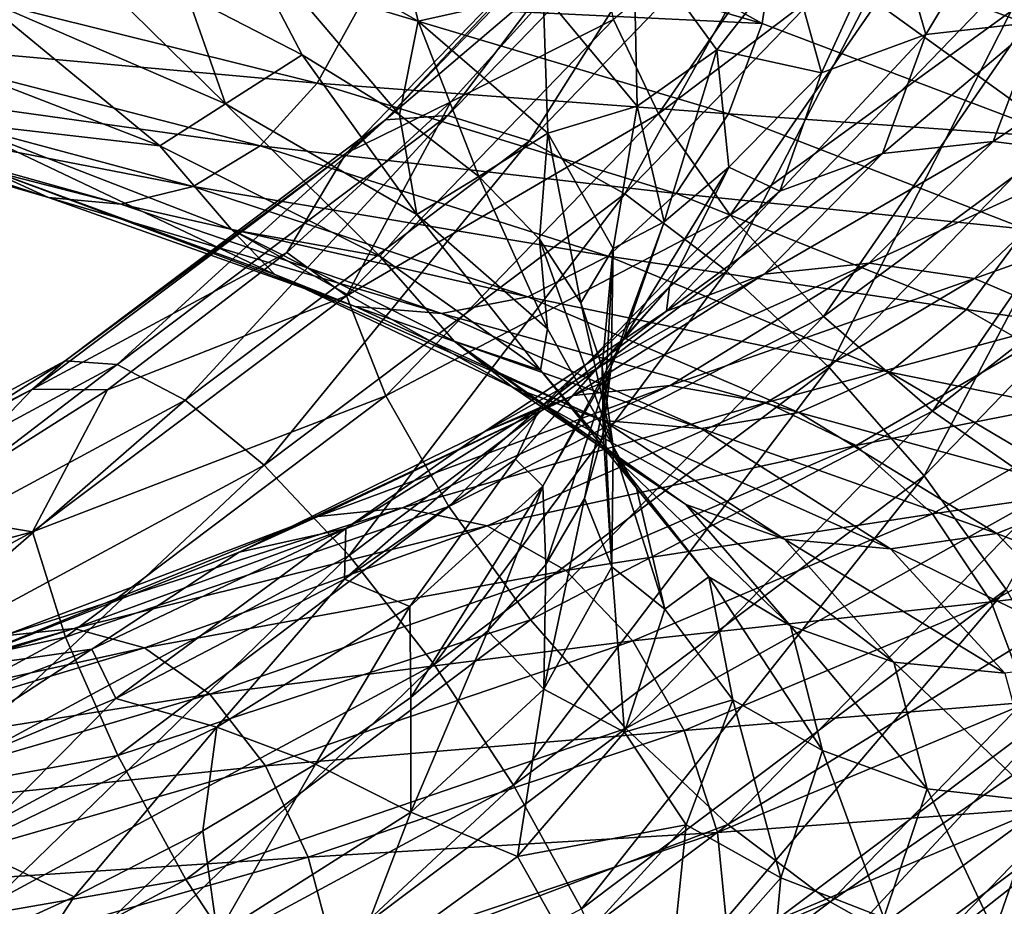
# Model space of a CAD drawing. Header units: metres. Extents: x -109 to 109, y -452 to 89.
# Tile 251 of 656: x 9.79 to 16.03, y -214.15 to -208.53. Entities that reach past the tile are written whole.
import ezdxf

# ---------------------------------------------------------------- set-up
doc = ezdxf.new("R2010")
doc.units = ezdxf.units.M
doc.layers.add('solid_K244270000C71_000_01', color=7, linetype='CONTINUOUS')

msp = doc.modelspace()

# ---------------------------------------------------------------- linework, layer by layer
at = {"layer": 'solid_K244270000C71_000_01'}
for points in [[(13.550695, -208.532013, 346.982635), (13.836161, -209.13002, 347.613037), (15.214643, -207.129898, 348.767792)], [(15.214643, -207.129898, 348.767792), (13.836161, -209.13002, 347.613037), (15.714093, -207.706223, 349.272644)], [(12.202498, -207.281586, 857.783142), (14.49384, -208.556793, 860.148438), (12.130158, -207.868225, 857.818237)], [(12.202498, -207.281586, 857.783142), (14.579384, -207.964264, 860.132446), (14.49384, -208.556793, 860.148438)], [(14.285082, -207.295837, 343.798615), (12.503001, -209.140167, 342.733765), (13.832432, -207.380905, 344.588745)], [(13.020036, -209.300598, 341.996613), (12.503001, -209.140167, 342.733765), (14.285082, -207.295837, 343.798615)], [(14.875811, -207.37999, 343.105469), (13.020036, -209.300598, 341.996613), (14.285082, -207.295837, 343.798615)], [(13.832432, -207.380905, 344.588745), (12.10682, -209.166794, 343.557678), (13.548771, -207.629395, 345.421997)], [(12.503001, -209.140167, 342.733765), (12.10682, -209.166794, 343.557678), (13.832432, -207.380905, 344.588745)], [(13.62262, -209.637115, 341.396515), (13.020036, -209.300598, 341.996613), (14.875811, -207.37999, 343.105469)], [(15.564281, -207.627625, 342.556702), (13.62262, -209.637115, 341.396515), (14.875811, -207.37999, 343.105469)], [(13.548771, -207.629395, 345.421997), (11.858546, -209.378662, 344.412048), (13.453456, -208.019287, 346.232666)], [(12.10682, -209.166794, 343.557678), (11.858546, -209.378662, 344.412048), (13.548771, -207.629395, 345.421997)], [(14.269605, -210.12677, 340.974457), (13.62262, -209.637115, 341.396515), (15.564281, -207.627625, 342.556702)], [(16.303484, -208.021851, 342.189728), (14.269605, -210.12677, 340.974457), (15.564281, -207.627625, 342.556702)], [(11.108808, -207.855606, 864.486938), (12.31514, -208.542877, 866.529602), (12.103466, -207.670212, 865.553406)], [(12.31514, -208.542877, 866.529602), (13.105054, -208.364548, 867.748779), (12.103466, -207.670212, 865.553406)], [(13.836161, -209.13002, 347.613037), (14.29036, -209.772003, 348.079956), (15.714093, -207.706223, 349.272644)], [(15.714093, -207.706223, 349.272644), (14.29036, -209.772003, 348.079956), (16.364985, -208.262787, 349.593658)], [(15.319689, -207.890549, 869.770691), (15.530883, -208.627563, 872.474854), (16.023754, -207.804169, 869.657227)], [(15.530883, -208.627563, 872.474854), (16.244654, -208.546432, 872.487427), (16.023754, -207.804169, 869.657227)], [(16.023754, -207.804169, 869.657227), (16.244654, -208.546432, 872.487427), (16.728073, -207.876999, 869.535645)], [(11.108808, -207.855606, 864.486938), (10.85332, -208.379547, 864.27063), (11.580088, -208.754837, 865.339783)], [(11.108808, -207.855606, 864.486938), (11.580088, -208.754837, 865.339783), (12.196477, -209.136749, 866.471313)], [(11.108808, -207.855606, 864.486938), (12.196477, -209.136749, 866.471313), (12.31514, -208.542877, 866.529602)], [(12.130158, -207.868225, 857.818237), (14.49384, -208.556793, 860.148438), (11.951778, -208.435272, 858.000305)], [(15.319689, -207.890549, 869.770691), (14.666887, -208.135986, 869.86731), (14.869081, -208.870193, 872.453979)], [(15.319689, -207.890549, 869.770691), (14.869081, -208.870193, 872.453979), (15.530883, -208.627563, 872.474854)], [(9.534469, -208.390945, 862.598694), (11.093605, -209.066025, 864.395203), (10.021579, -208.010361, 863.272095)], [(11.093605, -209.066025, 864.395203), (10.85332, -208.379547, 864.27063), (10.021579, -208.010361, 863.272095)], [(13.105054, -208.364548, 867.748779), (13.701478, -209.080032, 870.082581), (13.679346, -207.999573, 868.131775)], [(13.679346, -207.999573, 868.131775), (14.206795, -208.724823, 870.589172), (14.666887, -208.135986, 869.86731)], [(13.701478, -209.080032, 870.082581), (14.206795, -208.724823, 870.589172), (13.679346, -207.999573, 868.131775)], [(14.579384, -207.964264, 860.132446), (16.40583, -209.282074, 862.853699), (14.49384, -208.556793, 860.148438)], [(14.579384, -207.964264, 860.132446), (16.499668, -208.682236, 862.857605), (16.40583, -209.282074, 862.853699)], [(16.40416, -208.073273, 862.92334), (16.499668, -208.682236, 862.857605), (14.579384, -207.964264, 860.132446)], [(11.858546, -209.378662, 344.412048), (12.52046, -209.053162, 345.635742), (13.453456, -208.019287, 346.232666)], [(13.453456, -208.019287, 346.232666), (12.52046, -209.053162, 345.635742), (13.550695, -208.532013, 346.982635)], [(14.916814, -210.736115, 340.759277), (14.269605, -210.12677, 340.974457), (16.303484, -208.021851, 342.189728)], [(17.04294, -208.535721, 342.029663), (14.916814, -210.736115, 340.759277), (16.303484, -208.021851, 342.189728)], [(14.206795, -208.724823, 870.589172), (14.869081, -208.870193, 872.453979), (14.666887, -208.135986, 869.86731)], [(14.29036, -209.772003, 348.079956), (14.882278, -210.414139, 348.351593), (16.364985, -208.262787, 349.593658)], [(16.364985, -208.262787, 349.593658), (14.882278, -210.414139, 348.351593), (17.122869, -208.761597, 349.708923)], [(9.032411, -208.276596, 856.501587), (11.673787, -208.935959, 858.303894), (8.753085, -208.671066, 856.967957)], [(11.951778, -208.435272, 858.000305), (11.673787, -208.935959, 858.303894), (9.032411, -208.276596, 856.501587)], [(8.94913, -208.663071, 861.670044), (10.676767, -209.332855, 863.376221), (9.534469, -208.390945, 862.598694)], [(10.676767, -209.332855, 863.376221), (11.093605, -209.066025, 864.395203), (9.534469, -208.390945, 862.598694)], [(11.093605, -209.066025, 864.395203), (11.580088, -208.754837, 865.339783), (10.85332, -208.379547, 864.27063)], [(12.31514, -208.542877, 866.529602), (13.136351, -209.252899, 868.75), (13.105054, -208.364548, 867.748779)], [(13.136351, -209.252899, 868.75), (13.701478, -209.080032, 870.082581), (13.105054, -208.364548, 867.748779)], [(11.951778, -208.435272, 858.000305), (14.280702, -209.129379, 860.29364), (11.673787, -208.935959, 858.303894)], [(14.49384, -208.556793, 860.148438), (14.280702, -209.129379, 860.29364), (11.951778, -208.435272, 858.000305)], [(13.550695, -208.532013, 346.982635), (11.86023, -210.281525, 345.972565), (13.836161, -209.13002, 347.613037)], [(12.52046, -209.053162, 345.635742), (11.86023, -210.281525, 345.972565), (13.550695, -208.532013, 346.982635)], [(12.31514, -208.542877, 866.529602), (12.196477, -209.136749, 866.471313), (12.698733, -209.526169, 867.658142)], [(12.31514, -208.542877, 866.529602), (12.698733, -209.526169, 867.658142), (13.136351, -209.252899, 868.75)], [(14.49384, -208.556793, 860.148438), (16.40583, -209.282074, 862.853699), (14.280702, -209.129379, 860.29364)], [(15.520052, -211.423523, 340.765625), (14.916814, -210.736115, 340.759277), (17.04294, -208.535721, 342.029663)], [(15.256449, -209.380539, 875.171143), (15.957607, -209.30542, 875.309448), (16.244654, -208.546432, 872.487427)], [(15.530883, -208.627563, 872.474854), (15.256449, -209.380539, 875.171143), (16.244654, -208.546432, 872.487427)], [(17.732159, -209.13414, 342.087402), (15.520052, -211.423523, 340.765625), (17.04294, -208.535721, 342.029663)], [(16.244654, -208.546432, 872.487427), (15.957607, -209.30542, 875.309448), (16.958683, -208.626831, 872.491272)], [(15.530883, -208.627563, 872.474854), (14.869081, -208.870193, 872.453979), (14.606342, -209.619659, 875.033081)], [(15.530883, -208.627563, 872.474854), (14.606342, -209.619659, 875.033081), (15.256449, -209.380539, 875.171143)], [(15.957607, -209.30542, 875.309448), (16.659019, -209.394104, 875.438538), (16.958683, -208.626831, 872.491272)], [(8.753085, -208.671066, 856.967957), (11.312779, -209.331985, 858.712097), (8.424461, -208.929596, 857.528137)], [(11.673787, -208.935959, 858.303894), (11.312779, -209.331985, 858.712097), (8.753085, -208.671066, 856.967957)], [(9.374669, -209.182739, 861.431396), (10.676767, -209.332855, 863.376221), (8.94913, -208.663071, 861.670044)], [(11.093605, -209.066025, 864.395203), (12.306031, -209.766998, 866.434204), (11.580088, -208.754837, 865.339783)], [(12.306031, -209.766998, 866.434204), (12.196477, -209.136749, 866.471313), (11.580088, -208.754837, 865.339783)], [(13.701478, -209.080032, 870.082581), (13.871981, -209.813553, 872.481323), (14.206795, -208.724823, 870.589172)], [(13.871981, -209.813553, 872.481323), (14.282138, -209.468079, 873.097778), (14.206795, -208.724823, 870.589172)], [(14.206795, -208.724823, 870.589172), (14.282138, -209.468079, 873.097778), (14.869081, -208.870193, 872.453979)], [(14.882278, -210.414139, 348.351593), (15.571498, -211.012573, 348.409332), (17.122869, -208.761597, 349.708923)], [(17.122869, -208.761597, 349.708923), (15.571498, -211.012573, 348.409332), (17.935997, -209.168564, 349.610565)], [(9.971733, -209.660385, 860.297546), (9.546512, -209.464935, 860.81897), (7.386464, -208.813965, 859.352722)], [(7.715473, -209.005173, 858.765198), (9.971733, -209.660385, 860.297546), (7.386464, -208.813965, 859.352722)], [(14.282138, -209.468079, 873.097778), (14.606342, -209.619659, 875.033081), (14.869081, -208.870193, 872.453979)], [(8.424461, -208.929596, 857.528137), (10.888054, -209.590149, 859.204651), (8.070031, -209.042328, 858.142029)], [(11.312779, -209.331985, 858.712097), (10.888054, -209.590149, 859.204651), (8.424461, -208.929596, 857.528137)], [(11.673787, -208.935959, 858.303894), (13.948541, -209.633621, 860.54126), (11.312779, -209.331985, 858.712097)], [(14.280702, -209.129379, 860.29364), (13.948541, -209.633621, 860.54126), (11.673787, -208.935959, 858.303894)], [(10.429976, -209.700867, 859.746216), (9.971733, -209.660385, 860.297546), (7.715473, -209.005173, 858.765198)], [(8.070031, -209.042328, 858.142029), (10.429976, -209.700867, 859.746216), (7.715473, -209.005173, 858.765198)], [(10.888054, -209.590149, 859.204651), (10.429976, -209.700867, 859.746216), (8.070031, -209.042328, 858.142029)], [(10.676767, -209.332855, 863.376221), (12.071956, -210.030319, 865.355591), (11.093605, -209.066025, 864.395203)], [(12.071956, -210.030319, 865.355591), (12.306031, -209.766998, 866.434204), (11.093605, -209.066025, 864.395203)], [(12.52046, -209.053162, 345.635742), (11.481889, -210.00856, 345.084167), (11.86023, -210.281525, 345.972565)], [(11.858546, -209.378662, 344.412048), (11.481889, -210.00856, 345.084167), (12.52046, -209.053162, 345.635742)], [(11.86023, -210.281525, 345.972565), (12.110084, -210.916397, 346.581665), (13.836161, -209.13002, 347.613037)], [(13.836161, -209.13002, 347.613037), (12.110084, -210.916397, 346.581665), (14.29036, -209.772003, 348.079956)], [(12.306031, -209.766998, 866.434204), (12.698733, -209.526169, 867.658142), (12.196477, -209.136749, 866.471313)], [(13.136351, -209.252899, 868.75), (13.549032, -209.982925, 871.076538), (13.701478, -209.080032, 870.082581)], [(13.549032, -209.982925, 871.076538), (13.871981, -209.813553, 872.481323), (13.701478, -209.080032, 870.082581)], [(14.280702, -209.129379, 860.29364), (16.164574, -209.860748, 862.956421), (13.948541, -209.633621, 860.54126)], [(16.40583, -209.282074, 862.853699), (16.164574, -209.860748, 862.956421), (14.280702, -209.129379, 860.29364)], [(16.038128, -212.14209, 340.993134), (15.520052, -211.423523, 340.765625), (17.732159, -209.13414, 342.087402)], [(9.374669, -209.182739, 861.431396), (11.131631, -209.861313, 863.212891), (10.676767, -209.332855, 863.376221)], [(11.406744, -210.147888, 862.640625), (11.131631, -209.861313, 863.212891), (9.374669, -209.182739, 861.431396)], [(9.546512, -209.464935, 860.81897), (11.406744, -210.147888, 862.640625), (9.374669, -209.182739, 861.431396)], [(12.10682, -209.166794, 343.557678), (10.077058, -210.694138, 342.675873), (11.858546, -209.378662, 344.412048)], [(10.406817, -210.717484, 341.82312), (10.077058, -210.694138, 342.675873), (12.10682, -209.166794, 343.557678)], [(12.503001, -209.140167, 342.733765), (10.406817, -210.717484, 341.82312), (12.10682, -209.166794, 343.557678)], [(10.83717, -210.94313, 341.048279), (10.406817, -210.717484, 341.82312), (12.503001, -209.140167, 342.733765)], [(13.020036, -209.300598, 341.996613), (10.83717, -210.94313, 341.048279), (12.503001, -209.140167, 342.733765)], [(15.571498, -211.012573, 348.409332), (16.310955, -211.526443, 348.249268), (17.935997, -209.168564, 349.610565)], [(13.136351, -209.252899, 868.75), (12.698733, -209.526169, 867.658142), (13.083363, -209.923416, 868.891052)], [(13.136351, -209.252899, 868.75), (13.083363, -209.923416, 868.891052), (13.344956, -210.326752, 870.154419)], [(13.136351, -209.252899, 868.75), (13.344956, -210.326752, 870.154419), (13.549032, -209.982925, 871.076538)], [(11.338727, -211.355682, 340.404297), (10.83717, -210.94313, 341.048279), (13.020036, -209.300598, 341.996613)], [(13.62262, -209.637115, 341.396515), (11.338727, -211.355682, 340.404297), (13.020036, -209.300598, 341.996613)], [(14.505026, -210.144257, 877.773438), (15.171651, -210.075699, 878.033264), (15.957607, -209.30542, 875.309448)], [(15.256449, -209.380539, 875.171143), (14.505026, -210.144257, 877.773438), (15.957607, -209.30542, 875.309448)], [(15.957607, -209.30542, 875.309448), (15.171651, -210.075699, 878.033264), (16.659019, -209.394104, 875.438538)], [(11.858546, -209.378662, 344.412048), (9.870408, -210.87468, 343.548309), (11.481889, -210.00856, 345.084167)], [(10.077058, -210.694138, 342.675873), (9.870408, -210.87468, 343.548309), (11.858546, -209.378662, 344.412048)], [(11.131631, -209.861313, 863.212891), (12.071956, -210.030319, 865.355591), (10.676767, -209.332855, 863.376221)], [(11.312779, -209.331985, 858.712097), (13.517186, -210.030823, 860.877808), (10.888054, -209.590149, 859.204651)], [(13.948541, -209.633621, 860.54126), (13.517186, -210.030823, 860.877808), (11.312779, -209.331985, 858.712097)], [(15.256449, -209.380539, 875.171143), (14.606342, -209.619659, 875.033081), (13.886939, -210.379318, 877.522095)], [(15.256449, -209.380539, 875.171143), (13.886939, -210.379318, 877.522095), (14.505026, -210.144257, 877.773438)], [(15.171651, -210.075699, 878.033264), (15.838517, -210.173126, 878.283264), (16.659019, -209.394104, 875.438538)], [(16.659019, -209.394104, 875.438538), (15.838517, -210.173126, 878.283264), (17.309889, -209.646317, 875.548462)], [(11.914824, -210.349487, 862.201233), (11.406744, -210.147888, 862.640625), (9.546512, -209.464935, 860.81897)], [(9.971733, -209.660385, 860.297546), (11.914824, -210.349487, 862.201233), (9.546512, -209.464935, 860.81897)], [(13.612654, -210.560989, 874.869934), (13.905996, -210.22493, 875.577148), (14.282138, -209.468079, 873.097778)], [(13.871981, -209.813553, 872.481323), (13.612654, -210.560989, 874.869934), (14.282138, -209.468079, 873.097778)], [(14.282138, -209.468079, 873.097778), (13.905996, -210.22493, 875.577148), (14.606342, -209.619659, 875.033081)], [(12.306031, -209.766998, 866.434204), (13.132484, -210.491959, 868.652161), (12.698733, -209.526169, 867.658142)], [(13.132484, -210.491959, 868.652161), (13.083363, -209.923416, 868.891052), (12.698733, -209.526169, 867.658142)], [(10.888054, -209.590149, 859.204651), (13.0097, -210.287704, 861.286743), (10.429976, -209.700867, 859.746216)], [(13.517186, -210.030823, 860.877808), (13.0097, -210.287704, 861.286743), (10.888054, -209.590149, 859.204651)], [(11.877242, -211.926956, 339.93512), (11.338727, -211.355682, 340.404297), (13.62262, -209.637115, 341.396515)], [(14.269605, -210.12677, 340.974457), (11.877242, -211.926956, 339.93512), (13.62262, -209.637115, 341.396515)], [(13.948541, -209.633621, 860.54126), (15.788596, -210.368607, 863.139343), (13.517186, -210.030823, 860.877808)], [(13.905996, -210.22493, 875.577148), (13.886939, -210.379318, 877.522095), (14.606342, -209.619659, 875.033081)], [(16.164574, -209.860748, 862.956421), (15.788596, -210.368607, 863.139343), (13.948541, -209.633621, 860.54126)], [(12.462361, -210.395004, 861.738892), (11.914824, -210.349487, 862.201233), (9.971733, -209.660385, 860.297546)], [(10.429976, -209.700867, 859.746216), (12.462361, -210.395004, 861.738892), (9.971733, -209.660385, 860.297546)], [(13.0097, -210.287704, 861.286743), (12.462361, -210.395004, 861.738892), (10.429976, -209.700867, 859.746216)], [(15.838517, -210.173126, 878.283264), (16.457327, -210.436035, 878.504761), (17.309889, -209.646317, 875.548462)], [(12.071956, -210.030319, 865.355591), (13.08835, -210.753906, 867.546692), (12.306031, -209.766998, 866.434204)], [(12.110084, -210.916397, 346.581665), (12.507622, -211.61702, 347.01474), (14.29036, -209.772003, 348.079956)], [(13.08835, -210.753906, 867.546692), (13.132484, -210.491959, 868.652161), (12.306031, -209.766998, 866.434204)], [(14.29036, -209.772003, 348.079956), (12.507622, -211.61702, 347.01474), (14.882278, -210.414139, 348.351593)], [(13.53735, -210.729233, 873.436157), (13.612654, -210.560989, 874.869934), (13.871981, -209.813553, 872.481323)], [(13.549032, -209.982925, 871.076538), (13.53735, -210.729233, 873.436157), (13.871981, -209.813553, 872.481323)], [(11.131631, -209.861313, 863.212891), (12.542228, -210.569061, 865.271301), (12.071956, -210.030319, 865.355591)], [(12.911492, -210.861954, 864.756836), (12.542228, -210.569061, 865.271301), (11.131631, -209.861313, 863.212891)], [(11.406744, -210.147888, 862.640625), (12.911492, -210.861954, 864.756836), (11.131631, -209.861313, 863.212891)], [(16.164574, -209.860748, 862.956421), (17.54084, -210.627289, 865.906067), (15.788596, -210.368607, 863.139343)], [(13.549376, -211.237671, 870.977112), (13.344956, -210.326752, 870.154419), (13.083363, -209.923416, 868.891052)], [(13.132484, -210.491959, 868.652161), (13.549376, -211.237671, 870.977112), (13.083363, -209.923416, 868.891052)], [(9.870408, -210.87468, 343.548309), (10.3465, -210.877411, 344.58252), (11.481889, -210.00856, 345.084167)], [(11.481889, -210.00856, 345.084167), (10.3465, -210.877411, 344.58252), (11.86023, -210.281525, 345.972565)], [(13.549032, -209.982925, 871.076538), (13.344956, -210.326752, 870.154419), (13.479763, -210.734558, 871.433228)], [(13.549032, -209.982925, 871.076538), (13.479763, -210.734558, 871.433228), (13.48702, -211.147797, 872.720581)], [(13.549032, -209.982925, 871.076538), (13.48702, -211.147797, 872.720581), (13.53735, -210.729233, 873.436157)], [(12.542228, -210.569061, 865.271301), (13.08835, -210.753906, 867.546692), (12.071956, -210.030319, 865.355591)], [(13.517186, -210.030823, 860.877808), (15.300338, -210.766556, 863.392883), (13.0097, -210.287704, 861.286743)], [(15.788596, -210.368607, 863.139343), (15.300338, -210.766556, 863.392883), (13.517186, -210.030823, 860.877808)], [(12.415944, -212.61795, 339.672791), (11.877242, -211.926956, 339.93512), (14.269605, -210.12677, 340.974457)], [(14.916814, -210.736115, 340.759277), (12.415944, -212.61795, 339.672791), (14.269605, -210.12677, 340.974457)], [(13.29889, -210.91275, 880.199524), (13.910083, -210.851044, 880.572876), (15.171651, -210.075699, 878.033264)], [(14.505026, -210.144257, 877.773438), (13.29889, -210.91275, 880.199524), (15.171651, -210.075699, 878.033264)], [(15.171651, -210.075699, 878.033264), (13.910083, -210.851044, 880.572876), (15.838517, -210.173126, 878.283264)], [(13.486597, -211.071442, 864.412598), (12.911492, -210.861954, 864.756836), (11.406744, -210.147888, 862.640625)], [(11.914824, -210.349487, 862.201233), (13.486597, -211.071442, 864.412598), (11.406744, -210.147888, 862.640625)], [(14.505026, -210.144257, 877.773438), (13.886939, -210.379318, 877.522095), (12.732199, -211.143326, 879.842285)], [(14.505026, -210.144257, 877.773438), (12.732199, -211.143326, 879.842285), (13.29889, -210.91275, 880.199524)], [(13.910083, -210.851044, 880.572876), (14.521497, -210.957367, 880.935791), (15.838517, -210.173126, 878.283264)], [(15.838517, -210.173126, 878.283264), (14.521497, -210.957367, 880.935791), (16.457327, -210.436035, 878.504761)], [(12.931273, -211.317276, 877.172485), (13.088026, -210.98996, 877.946655), (13.905996, -210.22493, 875.577148)], [(13.612654, -210.560989, 874.869934), (12.931273, -211.317276, 877.172485), (13.905996, -210.22493, 875.577148)], [(13.905996, -210.22493, 875.577148), (13.088026, -210.98996, 877.946655), (13.886939, -210.379318, 877.522095)], [(11.86023, -210.281525, 345.972565), (9.87181, -211.777756, 345.108704), (12.110084, -210.916397, 346.581665)], [(10.3465, -210.877411, 344.58252), (9.87181, -211.777756, 345.108704), (11.86023, -210.281525, 345.972565)], [(13.0097, -210.287704, 861.286743), (14.725905, -211.021149, 863.705078), (12.462361, -210.395004, 861.738892)], [(15.300338, -210.766556, 863.392883), (14.725905, -211.021149, 863.705078), (13.0097, -210.287704, 861.286743)], [(14.106363, -211.123642, 864.053406), (13.486597, -211.071442, 864.412598), (11.914824, -210.349487, 862.201233)], [(12.462361, -210.395004, 861.738892), (14.106363, -211.123642, 864.053406), (11.914824, -210.349487, 862.201233)], [(13.088026, -210.98996, 877.946655), (12.732199, -211.143326, 879.842285), (13.886939, -210.379318, 877.522095)], [(13.549376, -211.237671, 870.977112), (13.479763, -210.734558, 871.433228), (13.344956, -210.326752, 870.154419)], [(15.788596, -210.368607, 863.139343), (17.132851, -211.138657, 866.017517), (15.300338, -210.766556, 863.392883)], [(17.54084, -210.627289, 865.906067), (17.132851, -211.138657, 866.017517), (15.788596, -210.368607, 863.139343)], [(14.725905, -211.021149, 863.705078), (14.106363, -211.123642, 864.053406), (12.462361, -210.395004, 861.738892)], [(12.507622, -211.61702, 347.01474), (13.025698, -212.335571, 347.242249), (14.882278, -210.414139, 348.351593)], [(14.882278, -210.414139, 348.351593), (13.025698, -212.335571, 347.242249), (15.571498, -211.012573, 348.409332)], [(14.521497, -210.957367, 880.935791), (15.088852, -211.230911, 881.261353), (16.457327, -210.436035, 878.504761)], [(16.457327, -210.436035, 878.504761), (15.088852, -211.230911, 881.261353), (16.983776, -210.856918, 878.680603)], [(13.08835, -210.753906, 867.546692), (13.696842, -211.500626, 869.878784), (13.132484, -210.491959, 868.652161)], [(13.696842, -211.500626, 869.878784), (13.549376, -211.237671, 870.977112), (13.132484, -210.491959, 868.652161)], [(12.542228, -210.569061, 865.271301), (13.559529, -211.304092, 867.542847), (13.08835, -210.753906, 867.546692)], [(14.010787, -211.605133, 867.101746), (13.559529, -211.304092, 867.542847), (12.542228, -210.569061, 865.271301)], [(12.911492, -210.861954, 864.756836), (14.010787, -211.605133, 867.101746), (12.542228, -210.569061, 865.271301)], [(13.10492, -211.487122, 875.753967), (12.931273, -211.317276, 877.172485), (13.612654, -210.560989, 874.869934)], [(13.53735, -210.729233, 873.436157), (13.10492, -211.487122, 875.753967), (13.612654, -210.560989, 874.869934)], [(10.077058, -210.694138, 342.675873), (7.794138, -211.924545, 341.965485), (9.870408, -210.87468, 343.548309)], [(8.049191, -211.988159, 341.089478), (7.794138, -211.924545, 341.965485), (10.077058, -210.694138, 342.675873)], [(10.406817, -210.717484, 341.82312), (8.049191, -211.988159, 341.089478), (10.077058, -210.694138, 342.675873)], [(8.382049, -212.266357, 340.284332), (8.049191, -211.988159, 341.089478), (10.406817, -210.717484, 341.82312)], [(10.83717, -210.94313, 341.048279), (8.382049, -212.266357, 340.284332), (10.406817, -210.717484, 341.82312)], [(12.918046, -213.38147, 339.635223), (12.415944, -212.61795, 339.672791), (14.916814, -210.736115, 340.759277)], [(15.520052, -211.423523, 340.765625), (12.918046, -213.38147, 339.635223), (14.916814, -210.736115, 340.759277)], [(13.559529, -211.304092, 867.542847), (13.696842, -211.500626, 869.878784), (13.08835, -210.753906, 867.546692)], [(13.53735, -210.729233, 873.436157), (13.122931, -211.984268, 875.262024), (13.10492, -211.487122, 875.753967)], [(13.53735, -210.729233, 873.436157), (13.367305, -211.565308, 874.002869), (13.122931, -211.984268, 875.262024)], [(13.53735, -210.729233, 873.436157), (13.48702, -211.147797, 872.720581), (13.367305, -211.565308, 874.002869)], [(13.540669, -211.999969, 873.335693), (13.48702, -211.147797, 872.720581), (13.479763, -210.734558, 871.433228)], [(13.549376, -211.237671, 870.977112), (13.540669, -211.999969, 873.335693), (13.479763, -210.734558, 871.433228)], [(15.300338, -210.766556, 863.392883), (16.603022, -211.536789, 866.179321), (14.725905, -211.021149, 863.705078)], [(17.132851, -211.138657, 866.017517), (16.603022, -211.536789, 866.179321), (15.300338, -210.766556, 863.392883)], [(9.870408, -210.87468, 343.548309), (7.634304, -212.079865, 342.852509), (9.123868, -211.65242, 344.135071)], [(7.794138, -211.924545, 341.965485), (7.634304, -212.079865, 342.852509), (9.870408, -210.87468, 343.548309)], [(9.870408, -210.87468, 343.548309), (9.123868, -211.65242, 344.135071), (10.3465, -210.877411, 344.58252)], [(10.3465, -210.877411, 344.58252), (9.123868, -211.65242, 344.135071), (9.87181, -211.777756, 345.108704)], [(11.677916, -211.679382, 882.372803), (12.214612, -211.624542, 882.848083), (13.910083, -210.851044, 880.572876)], [(13.29889, -210.91275, 880.199524), (11.677916, -211.679382, 882.372803), (13.910083, -210.851044, 880.572876)], [(13.910083, -210.851044, 880.572876), (12.214612, -211.624542, 882.848083), (14.521497, -210.957367, 880.935791)], [(14.634858, -211.824097, 866.862915), (14.010787, -211.605133, 867.101746), (12.911492, -210.861954, 864.756836)], [(13.486597, -211.071442, 864.412598), (14.634858, -211.824097, 866.862915), (12.911492, -210.861954, 864.756836)], [(15.088852, -211.230911, 881.261353), (15.571525, -211.663773, 881.525024), (16.983776, -210.856918, 878.680603)], [(16.983776, -210.856918, 878.680603), (15.571525, -211.663773, 881.525024), (17.389654, -211.400604, 878.801331)], [(8.76998, -212.740158, 339.60498), (8.382049, -212.266357, 340.284332), (10.83717, -210.94313, 341.048279)], [(11.338727, -211.355682, 340.404297), (8.76998, -212.740158, 339.60498), (10.83717, -210.94313, 341.048279)], [(9.87181, -211.777756, 345.108704), (10.079775, -212.444138, 345.699615), (12.110084, -210.916397, 346.581665)], [(12.110084, -210.916397, 346.581665), (10.079775, -212.444138, 345.699615), (12.507622, -211.61702, 347.01474)], [(13.29889, -210.91275, 880.199524), (12.732199, -211.143326, 879.842285), (11.180297, -211.905243, 881.92041)], [(13.29889, -210.91275, 880.199524), (11.180297, -211.905243, 881.92041), (11.677916, -211.679382, 882.372803)], [(11.848129, -212.076691, 879.316833), (11.855459, -211.757156, 880.131165), (13.088026, -210.98996, 877.946655)], [(12.931273, -211.317276, 877.172485), (11.848129, -212.076691, 879.316833), (13.088026, -210.98996, 877.946655)], [(13.088026, -210.98996, 877.946655), (11.855459, -211.757156, 880.131165), (12.732199, -211.143326, 879.842285)], [(12.214612, -211.624542, 882.848083), (12.751502, -211.739594, 883.312378), (14.521497, -210.957367, 880.935791)], [(14.521497, -210.957367, 880.935791), (12.751502, -211.739594, 883.312378), (15.088852, -211.230911, 881.261353)], [(13.025698, -212.335571, 347.242249), (13.628935, -213.022995, 347.248596), (15.571498, -211.012573, 348.409332)], [(15.307391, -211.884491, 866.61792), (14.634858, -211.824097, 866.862915), (13.486597, -211.071442, 864.412598)], [(14.106363, -211.123642, 864.053406), (15.307391, -211.884491, 866.61792), (13.486597, -211.071442, 864.412598)], [(15.571498, -211.012573, 348.409332), (13.628935, -213.022995, 347.248596), (16.310955, -211.526443, 348.249268)], [(14.725905, -211.021149, 863.705078), (15.979681, -211.788132, 866.384399), (14.106363, -211.123642, 864.053406)], [(16.603022, -211.536789, 866.179321), (15.979681, -211.788132, 866.384399), (14.725905, -211.021149, 863.705078)], [(15.979681, -211.788132, 866.384399), (15.307391, -211.884491, 866.61792), (14.106363, -211.123642, 864.053406)], [(11.855459, -211.757156, 880.131165), (11.180297, -211.905243, 881.92041), (12.732199, -211.143326, 879.842285)], [(13.540669, -211.999969, 873.335693), (13.367305, -211.565308, 874.002869), (13.48702, -211.147797, 872.720581)], [(12.751502, -211.739594, 883.312378), (13.249702, -212.023361, 883.731384), (15.088852, -211.230911, 881.261353)], [(15.088852, -211.230911, 881.261353), (13.249702, -212.023361, 883.731384), (15.571525, -211.663773, 881.525024)], [(13.876296, -212.266418, 872.277771), (13.540669, -211.999969, 873.335693), (13.549376, -211.237671, 870.977112)], [(13.696842, -211.500626, 869.878784), (13.876296, -212.266418, 872.277771), (13.549376, -211.237671, 870.977112)], [(12.26219, -212.251007, 877.955627), (11.848129, -212.076691, 879.316833), (12.931273, -211.317276, 877.172485)], [(13.10492, -211.487122, 875.753967), (12.26219, -212.251007, 877.955627), (12.931273, -211.317276, 877.172485)], [(13.559529, -211.304092, 867.542847), (14.154785, -212.063065, 869.954041), (13.696842, -211.500626, 869.878784)], [(14.672988, -212.373932, 869.599731), (14.154785, -212.063065, 869.954041), (13.559529, -211.304092, 867.542847)], [(14.010787, -211.605133, 867.101746), (14.672988, -212.373932, 869.599731), (13.559529, -211.304092, 867.542847)], [(9.186497, -213.377182, 339.097839), (8.76998, -212.740158, 339.60498), (11.338727, -211.355682, 340.404297)], [(11.877242, -211.926956, 339.93512), (9.186497, -213.377182, 339.097839), (11.338727, -211.355682, 340.404297)], [(13.349264, -214.165375, 339.824982), (12.918046, -213.38147, 339.635223), (15.520052, -211.423523, 340.765625)], [(16.038128, -212.14209, 340.993134), (13.349264, -214.165375, 339.824982), (15.520052, -211.423523, 340.765625)], [(15.571525, -211.663773, 881.525024), (15.943652, -212.220016, 881.712524), (17.389654, -211.400604, 878.801331)], [(17.389654, -211.400604, 878.801331), (15.943652, -212.220016, 881.712524), (17.650812, -212.024597, 878.85968)], [(13.10492, -211.487122, 875.753967), (12.268309, -212.825943, 877.672852), (12.26219, -212.251007, 877.955627)], [(13.10492, -211.487122, 875.753967), (12.755873, -212.404373, 876.487915), (12.268309, -212.825943, 877.672852)], [(13.10492, -211.487122, 875.753967), (13.122931, -211.984268, 875.262024), (12.755873, -212.404373, 876.487915)], [(14.154785, -212.063065, 869.954041), (13.876296, -212.266418, 872.277771), (13.696842, -211.500626, 869.878784)], [(13.1099, -212.773651, 875.65271), (13.122931, -211.984268, 875.262024), (13.367305, -211.565308, 874.002869)], [(13.540669, -211.999969, 873.335693), (13.1099, -212.773651, 875.65271), (13.367305, -211.565308, 874.002869)], [(13.628935, -213.022995, 347.248596), (14.276144, -213.632324, 347.033417), (16.310955, -211.526443, 348.249268)], [(16.310955, -211.526443, 348.249268), (14.276144, -213.632324, 347.033417), (17.050156, -211.920654, 347.882294)], [(16.603022, -211.536789, 866.179321), (17.387741, -212.337402, 869.147461), (15.979681, -211.788132, 866.384399)], [(9.690187, -212.437042, 884.222656), (10.13553, -212.388809, 884.785156), (12.214612, -211.624542, 882.848083)], [(11.677916, -211.679382, 882.372803), (9.690187, -212.437042, 884.222656), (12.214612, -211.624542, 882.848083)], [(10.079775, -212.444138, 345.699615), (10.410664, -213.194916, 346.103729), (12.507622, -211.61702, 347.01474)], [(12.214612, -211.624542, 882.848083), (10.13553, -212.388809, 884.785156), (12.751502, -211.739594, 883.312378)], [(12.507622, -211.61702, 347.01474), (10.410664, -213.194916, 346.103729), (13.025698, -212.335571, 347.242249)], [(15.326554, -212.603729, 869.473145), (14.672988, -212.373932, 869.599731), (14.010787, -211.605133, 867.101746)], [(14.634858, -211.824097, 866.862915), (15.326554, -212.603729, 869.473145), (14.010787, -211.605133, 867.101746)], [(9.123868, -211.65242, 344.135071), (7.824301, -212.327026, 343.745575), (9.87181, -211.777756, 345.108704)], [(11.677916, -211.679382, 882.372803), (11.180297, -211.905243, 881.92041), (9.277269, -212.658188, 883.688843)], [(11.677916, -211.679382, 882.372803), (9.277269, -212.658188, 883.688843), (9.690187, -212.437042, 884.222656)], [(13.249702, -212.023361, 883.731384), (13.673544, -212.467545, 884.073669), (15.571525, -211.663773, 881.525024)], [(15.571525, -211.663773, 881.525024), (13.673544, -212.467545, 884.073669), (15.943652, -212.220016, 881.712524)], [(10.13553, -212.388809, 884.785156), (10.581035, -212.512024, 885.33606), (12.751502, -211.739594, 883.312378)], [(11.855459, -211.757156, 880.131165), (10.247129, -212.519852, 882.059082), (11.180297, -211.905243, 881.92041)], [(10.398545, -212.832977, 881.235474), (10.247129, -212.519852, 882.059082), (11.855459, -211.757156, 880.131165)], [(11.848129, -212.076691, 879.316833), (10.398545, -212.832977, 881.235474), (11.855459, -211.757156, 880.131165)], [(12.751502, -211.739594, 883.312378), (10.581035, -212.512024, 885.33606), (13.249702, -212.023361, 883.731384)], [(9.87181, -211.777756, 345.108704), (7.635388, -212.983109, 344.412811), (10.079775, -212.444138, 345.699615)], [(7.824301, -212.327026, 343.745575), (7.635388, -212.983109, 344.412811), (9.87181, -211.777756, 345.108704)], [(15.979681, -211.788132, 866.384399), (16.73494, -212.584549, 869.238525), (15.307391, -211.884491, 866.61792)], [(17.387741, -212.337402, 869.147461), (16.73494, -212.584549, 869.238525), (15.979681, -211.788132, 866.384399)], [(16.030874, -212.67363, 869.349854), (15.326554, -212.603729, 869.473145), (14.634858, -211.824097, 866.862915)], [(15.307391, -211.884491, 866.61792), (16.030874, -212.67363, 869.349854), (14.634858, -211.824097, 866.862915)], [(9.603158, -214.133942, 338.797516), (9.186497, -213.377182, 339.097839), (11.877242, -211.926956, 339.93512)], [(10.247129, -212.519852, 882.059082), (9.277269, -212.658188, 883.688843), (11.180297, -211.905243, 881.92041)], [(12.415944, -212.61795, 339.672791), (9.603158, -214.133942, 338.797516), (11.877242, -211.926956, 339.93512)], [(14.276144, -213.632324, 347.033417), (14.923129, -214.121979, 346.611359), (17.050156, -211.920654, 347.882294)], [(17.050156, -211.920654, 347.882294), (14.923129, -214.121979, 346.611359), (17.738626, -212.168289, 347.333527)], [(16.73494, -212.584549, 869.238525), (16.030874, -212.67363, 869.349854), (15.307391, -211.884491, 866.61792)], [(13.1099, -212.773651, 875.65271), (12.755873, -212.404373, 876.487915), (13.122931, -211.984268, 875.262024)], [(13.622329, -213.046219, 874.667664), (13.1099, -212.773651, 875.65271), (13.540669, -211.999969, 873.335693)], [(13.876296, -212.266418, 872.277771), (13.622329, -213.046219, 874.667664), (13.540669, -211.999969, 873.335693)], [(10.581035, -212.512024, 885.33606), (10.994436, -212.805206, 885.834717), (13.249702, -212.023361, 883.731384)], [(13.249702, -212.023361, 883.731384), (10.994436, -212.805206, 885.834717), (13.673544, -212.467545, 884.073669)], [(14.154785, -212.063065, 869.954041), (14.306748, -212.841507, 872.428406), (13.876296, -212.266418, 872.277771)], [(14.875267, -213.163635, 872.171143), (14.306748, -212.841507, 872.428406), (14.154785, -212.063065, 869.954041)], [(14.672988, -212.373932, 869.599731), (14.875267, -213.163635, 872.171143), (14.154785, -212.063065, 869.954041)], [(15.943652, -212.220016, 881.712524), (16.183094, -212.856201, 881.812683), (17.650812, -212.024597, 878.85968)], [(11.037866, -213.014862, 879.972534), (10.398545, -212.832977, 881.235474), (11.848129, -212.076691, 879.316833)], [(12.26219, -212.251007, 877.955627), (11.037866, -213.014862, 879.972534), (11.848129, -212.076691, 879.316833)], [(13.680153, -214.916153, 340.229095), (13.349264, -214.165375, 339.824982), (16.038128, -212.14209, 340.993134)], [(16.435665, -212.842712, 341.426208), (13.680153, -214.916153, 340.229095), (16.038128, -212.14209, 340.993134)], [(14.923129, -214.121979, 346.611359), (15.525713, -214.458511, 346.011261), (17.738626, -212.168289, 347.333527)], [(17.738626, -212.168289, 347.333527), (15.525713, -214.458511, 346.011261), (18.329355, -212.252457, 346.640381)], [(12.26219, -212.251007, 877.955627), (11.664129, -213.248856, 878.808044), (11.037866, -213.014862, 879.972534)], [(12.26219, -212.251007, 877.955627), (12.268309, -212.825943, 877.672852), (11.664129, -213.248856, 878.808044)], [(13.673544, -212.467545, 884.073669), (14.000314, -213.035477, 884.320984), (15.943652, -212.220016, 881.712524)], [(15.943652, -212.220016, 881.712524), (14.000314, -213.035477, 884.320984), (16.183094, -212.856201, 881.812683)], [(15.525713, -214.458511, 346.011261), (16.042747, -214.618942, 345.274109), (18.329355, -212.252457, 346.640381)], [(14.306748, -212.841507, 872.428406), (13.622329, -213.046219, 874.667664), (13.876296, -212.266418, 872.277771)], [(10.410664, -213.194916, 346.103729), (10.841882, -213.978836, 346.293488), (13.025698, -212.335571, 347.242249)], [(13.025698, -212.335571, 347.242249), (10.841882, -213.978836, 346.293488), (13.628935, -213.022995, 347.248596)], [(15.537843, -213.405289, 872.160095), (14.875267, -213.163635, 872.171143), (14.672988, -212.373932, 869.599731)], [(15.326554, -212.603729, 869.473145), (15.537843, -213.405289, 872.160095), (14.672988, -212.373932, 869.599731)], [(7.400488, -213.178757, 885.692505), (7.740601, -213.136551, 886.324768), (10.13553, -212.388809, 884.785156)], [(9.690187, -212.437042, 884.222656), (7.400488, -213.178757, 885.692505), (10.13553, -212.388809, 884.785156)], [(7.635388, -212.983109, 344.412811), (7.796239, -213.674881, 344.989044), (10.079775, -212.444138, 345.699615)], [(10.13553, -212.388809, 884.785156), (7.740601, -213.136551, 886.324768), (10.581035, -212.512024, 885.33606)], [(10.079775, -212.444138, 345.699615), (7.796239, -213.674881, 344.989044), (10.410664, -213.194916, 346.103729)], [(12.267509, -213.552643, 877.853577), (12.268309, -212.825943, 877.672852), (12.755873, -212.404373, 876.487915)], [(13.1099, -212.773651, 875.65271), (12.267509, -213.552643, 877.853577), (12.755873, -212.404373, 876.487915)], [(10.994436, -212.805206, 885.834717), (11.346134, -213.259613, 886.24408), (13.673544, -212.467545, 884.073669)], [(13.673544, -212.467545, 884.073669), (11.346134, -213.259613, 886.24408), (14.000314, -213.035477, 884.320984)], [(7.740601, -213.136551, 886.324768), (8.080837, -213.267059, 886.944885), (10.581035, -212.512024, 885.33606)], [(10.581035, -212.512024, 885.33606), (8.080837, -213.267059, 886.944885), (10.994436, -212.805206, 885.834717)], [(10.247129, -212.519852, 882.059082), (8.313356, -213.27124, 883.668579), (9.277269, -212.658188, 883.688843)], [(8.625234, -213.579498, 882.866455), (8.313356, -213.27124, 883.668579), (10.247129, -212.519852, 882.059082)], [(10.398545, -212.832977, 881.235474), (8.625234, -213.579498, 882.866455), (10.247129, -212.519852, 882.059082)], [(9.99151, -214.958771, 338.724579), (9.603158, -214.133942, 338.797516), (12.415944, -212.61795, 339.672791)], [(12.918046, -213.38147, 339.635223), (9.99151, -214.958771, 338.724579), (12.415944, -212.61795, 339.672791)], [(16.251873, -213.485748, 872.162048), (15.537843, -213.405289, 872.160095), (15.326554, -212.603729, 869.473145)], [(16.030874, -212.67363, 869.349854), (16.251873, -213.485748, 872.162048), (15.326554, -212.603729, 869.473145)], [(8.080837, -213.267059, 886.944885), (8.396556, -213.568451, 887.507141), (10.994436, -212.805206, 885.834717)], [(10.994436, -212.805206, 885.834717), (8.396556, -213.568451, 887.507141), (11.346134, -213.259613, 886.24408)], [(12.942741, -213.833939, 876.971741), (12.267509, -213.552643, 877.853577), (13.1099, -212.773651, 875.65271)], [(13.622329, -213.046219, 874.667664), (12.942741, -213.833939, 876.971741), (13.1099, -212.773651, 875.65271)], [(9.468679, -213.772049, 881.739014), (8.625234, -213.579498, 882.866455), (10.398545, -212.832977, 881.235474)], [(11.037866, -213.014862, 879.972534), (9.468679, -213.772049, 881.739014), (10.398545, -212.832977, 881.235474)], [(12.267509, -213.552643, 877.853577), (11.664129, -213.248856, 878.808044), (12.268309, -212.825943, 877.672852)], [(14.306748, -212.841507, 872.428406), (14.012549, -213.633896, 874.887634), (13.622329, -213.046219, 874.667664)], [(13.888118, -215.582535, 340.820007), (13.680153, -214.916153, 340.229095), (16.435665, -212.842712, 341.426208)], [(16.685518, -213.47757, 342.035309), (13.888118, -215.582535, 340.820007), (16.435665, -212.842712, 341.426208)], [(14.000314, -213.035477, 884.320984), (14.21057, -213.682861, 884.458496), (16.183094, -212.856201, 881.812683)], [(14.612417, -213.96846, 874.734619), (14.012549, -213.633896, 874.887634), (14.306748, -212.841507, 872.428406)], [(16.183094, -212.856201, 881.812683), (14.21057, -213.682861, 884.458496), (16.261438, -213.530762, 881.82489)], [(14.875267, -213.163635, 872.171143), (14.612417, -213.96846, 874.734619), (14.306748, -212.841507, 872.428406)], [(16.687202, -214.380447, 343.595825), (15.211241, -215.259323, 342.052643), (17.965387, -212.865875, 343.434479)], [(16.685518, -213.47757, 342.035309), (17.965387, -212.865875, 343.434479), (15.211241, -215.259323, 342.052643)], [(11.037866, -213.014862, 879.972534), (10.134575, -214.089752, 880.873169), (9.468679, -213.772049, 881.739014)], [(11.037866, -213.014862, 879.972534), (10.950126, -213.670914, 879.879456), (10.134575, -214.089752, 880.873169)], [(10.841882, -213.978836, 346.293488), (11.343984, -214.742355, 346.25592), (13.628935, -213.022995, 347.248596)], [(11.037866, -213.014862, 879.972534), (11.664129, -213.248856, 878.808044), (10.950126, -213.670914, 879.879456)], [(13.628935, -213.022995, 347.248596), (11.343984, -214.742355, 346.25592), (14.276144, -213.632324, 347.033417)], [(11.346134, -213.259613, 886.24408), (11.617284, -213.837967, 886.542175), (14.000314, -213.035477, 884.320984)], [(14.000314, -213.035477, 884.320984), (11.617284, -213.837967, 886.542175), (14.21057, -213.682861, 884.458496)], [(14.012549, -213.633896, 874.887634), (12.942741, -213.833939, 876.971741), (13.622329, -213.046219, 874.667664)], [(15.263286, -214.222641, 874.838867), (14.612417, -213.96846, 874.734619), (14.875267, -213.163635, 872.171143)], [(15.537843, -213.405289, 872.160095), (15.263286, -214.222641, 874.838867), (14.875267, -213.163635, 872.171143)], [(7.796239, -213.674881, 344.989044), (8.052166, -214.466064, 345.369843), (10.410664, -213.194916, 346.103729)], [(10.410664, -213.194916, 346.103729), (8.052166, -214.466064, 345.369843), (10.841882, -213.978836, 346.293488)], [(11.04225, -214.33046, 879.869385), (10.950126, -213.670914, 879.879456), (11.664129, -213.248856, 878.808044)], [(12.267509, -213.552643, 877.853577), (11.04225, -214.33046, 879.869385), (11.664129, -213.248856, 878.808044)], [(8.396556, -213.568451, 887.507141), (8.665151, -214.031601, 887.969788), (11.346134, -213.259613, 886.24408)], [(11.346134, -213.259613, 886.24408), (8.665151, -214.031601, 887.969788), (11.617284, -213.837967, 886.542175)], [(10.325038, -215.795334, 338.883942), (9.99151, -214.958771, 338.724579), (12.918046, -213.38147, 339.635223)], [(13.349264, -214.165375, 339.824982), (10.325038, -215.795334, 338.883942), (12.918046, -213.38147, 339.635223)], [(15.964698, -214.314377, 874.965759), (15.263286, -214.222641, 874.838867), (15.537843, -213.405289, 872.160095)], [(16.251873, -213.485748, 872.162048), (15.964698, -214.314377, 874.965759), (15.537843, -213.405289, 872.160095)], [(16.685518, -213.47757, 342.035309), (15.211241, -215.259323, 342.052643), (13.888118, -215.582535, 340.820007)], [(16.665857, -214.242599, 875.105835), (15.964698, -214.314377, 874.965759), (16.251873, -213.485748, 872.162048)], [(11.857843, -214.62291, 879.116882), (11.04225, -214.33046, 879.869385), (12.267509, -213.552643, 877.853577)], [(12.942741, -213.833939, 876.971741), (11.857843, -214.62291, 879.116882), (12.267509, -213.552643, 877.853577)], [(14.21057, -213.682861, 884.458496), (14.278406, -214.366501, 884.479065), (16.261438, -213.530762, 881.82489)], [(16.261438, -213.530762, 881.82489), (14.212017, -215.028503, 884.354919), (16.184742, -214.185013, 881.714172)], [(16.261438, -213.530762, 881.82489), (14.278406, -214.366501, 884.479065), (14.212017, -215.028503, 884.354919)], [(9.471011, -215.099991, 881.634094), (10.134575, -214.089752, 880.873169), (10.950126, -213.670914, 879.879456)], [(11.04225, -214.33046, 879.869385), (9.471011, -215.099991, 881.634094), (10.950126, -213.670914, 879.879456)], [(11.343984, -214.742355, 346.25592), (11.882686, -215.433334, 345.993591), (14.276144, -213.632324, 347.033417)], [(11.617284, -213.837967, 886.542175), (11.791752, -214.495193, 886.711243), (14.21057, -213.682861, 884.458496)], [(14.21057, -213.682861, 884.458496), (11.791752, -214.495193, 886.711243), (14.278406, -214.366501, 884.479065)], [(14.276144, -213.632324, 347.033417), (11.882686, -215.433334, 345.993591), (14.923129, -214.121979, 346.611359)], [(14.012549, -213.633896, 874.887634), (13.280572, -214.433746, 877.252747), (12.942741, -213.833939, 876.971741)], [(13.892715, -214.781525, 877.207764), (13.280572, -214.433746, 877.252747), (14.012549, -213.633896, 874.887634)], [(14.612417, -213.96846, 874.734619), (13.892715, -214.781525, 877.207764), (14.012549, -213.633896, 874.887634)], [(9.468679, -213.772049, 881.739014), (10.134575, -214.089752, 880.873169), (9.221836, -214.505783, 881.783386)], [(8.665151, -214.031601, 887.969788), (8.87223, -214.618744, 888.308167), (11.617284, -213.837967, 886.542175)], [(11.617284, -213.837967, 886.542175), (8.87223, -214.618744, 888.308167), (11.791752, -214.495193, 886.711243)], [(13.280572, -214.433746, 877.252747), (11.857843, -214.62291, 879.116882), (12.942741, -213.833939, 876.971741)], [(8.052166, -214.466064, 345.369843), (8.385694, -215.302628, 345.529205), (10.841882, -213.978836, 346.293488)], [(10.841882, -213.978836, 346.293488), (8.385694, -215.302628, 345.529205), (11.343984, -214.742355, 346.25592)], [(14.511526, -215.048492, 877.423279), (13.892715, -214.781525, 877.207764), (14.612417, -213.96846, 874.734619)], [(15.263286, -214.222641, 874.838867), (14.511526, -215.048492, 877.423279), (14.612417, -213.96846, 874.734619)], [(17.393019, -213.94455, 878.619751), (15.946737, -214.799881, 881.52124), (16.988468, -214.466461, 878.422913)], [(16.184742, -214.185013, 881.714172), (15.946737, -214.799881, 881.52124), (17.393019, -213.94455, 878.619751)], [(9.471011, -215.099991, 881.634094), (9.221836, -214.505783, 881.783386), (10.134575, -214.089752, 880.873169)], [(11.882686, -215.433334, 345.993591), (12.421201, -216.004608, 345.524414), (14.923129, -214.121979, 346.611359)], [(14.923129, -214.121979, 346.611359), (12.421201, -216.004608, 345.524414), (15.525713, -214.458511, 346.011261)], [(9.99151, -214.958771, 338.724579), (6.813966, -216.115799, 338.056549), (9.603158, -214.133942, 338.797516)]]:
    msp.add_3dface(points, dxfattribs=at)

doc.saveas('drawing.dxf')
